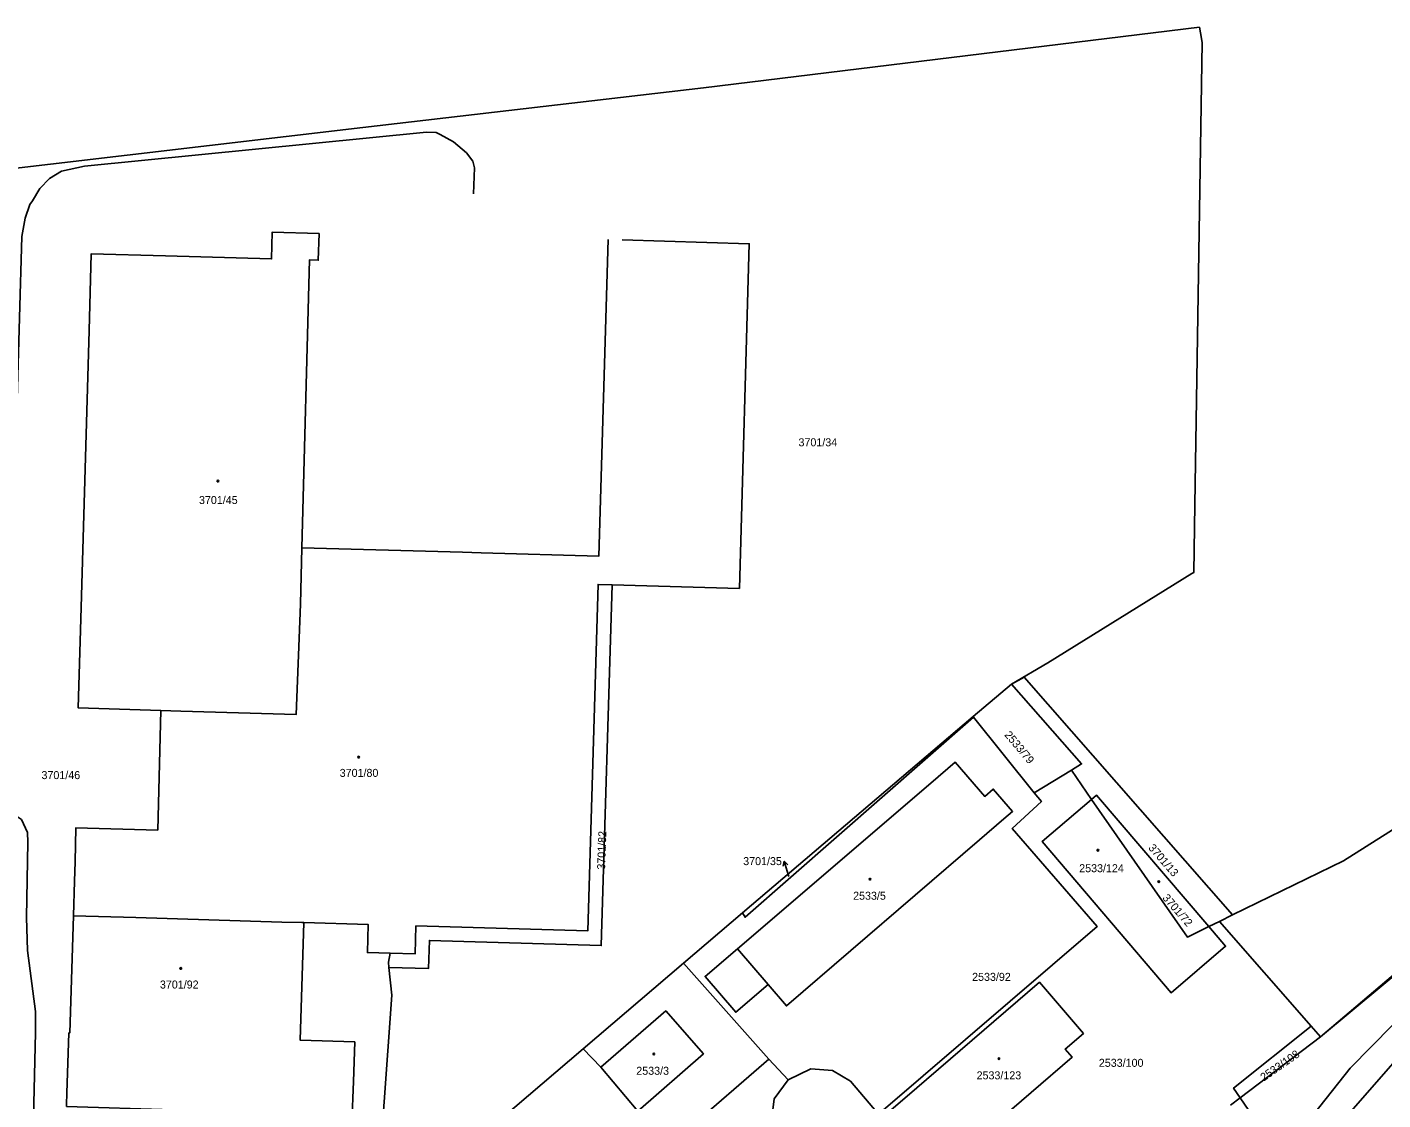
# Model space of a CAD drawing. Extents: x -527335 to -526256, y -1079142 to -1077809.
# Drawn here: x -527092.7 to -526804.7, y -1078063.8 to -1077835.8 of the extents above; entities that cross this region are included whole.
import ezdxf

# ---------------------------------------------------------------- set-up
doc = ezdxf.new("R2010")
doc.units = 0
for name, color, linetype in [('Vrstva 1', 7, 'Continuous'), ('Vrstva 2', 7, 'Continuous'), ('Vrstva 4', 7, 'Continuous'), ('Vrstva 5', 7, 'Continuous'), ('Vrstva 7', 7, 'Continuous')]:
    doc.layers.add(name, color=color, linetype=linetype)

msp = doc.modelspace()

# ---------------------------------------------------------------- linework, layer by layer
at = {"layer": 'Vrstva 1'}
for p, q in [((-526883.61, -1077975.43), (-526891.76, -1077982.37)), ((-526940.72, -1078024.09), (-526891.76, -1077982.37)), ((-526891.76, -1077982.37), (-526891.67, -1077982.49)), ((-526891.67, -1077982.49), (-526878.78, -1077998.56)), ((-526878.78, -1077998.56), (-526870.89, -1077993.75)), ((-526870.89, -1077993.75), (-526866.58, -1077999.96)), ((-526953.25, -1078034.76), (-526940.72, -1078024.09)), ((-526839.43, -1078025.89), (-526836.64, -1078024.52)), ((-526841.69, -1078027), (-526839.43, -1078025.89)), ((-526819.94, -1078048.16), (-526839.43, -1078025.89)), ((-526974.58, -1078052.94), (-526953.25, -1078034.76)), ((-526935.15, -1078055.16), (-526953.25, -1078034.76)), ((-526817.95, -1078050.43), (-526819.94, -1078048.16)), ((-526817.95, -1078050.43), (-526835.02, -1078063.38)), ((-527016.72, -1078088.84), (-526974.58, -1078052.94)), ((-526970.85, -1078056.84), (-526974.58, -1078052.94)), ((-526970.85, -1078056.84), (-526962.95, -1078066.18)), ((-526956.43, -1078073.57), (-526935.15, -1078055.16)), ((-526935.15, -1078055.16), (-526931.07, -1078059.54)), ((-526837.08, -1078064.95), (-526835.02, -1078063.38))]:
    msp.add_line(p, q, dxfattribs=at)
for points in [[(-527140.72, -1077981.29), (-527141.06, -1077981.26), (-527138.97, -1077929.07), (-527138.93, -1077928.01), (-527137, -1077870.25), (-527104.11, -1077866.84), (-527021.38, -1077857.18), (-526949.01, -1077848.73), (-526843.67, -1077835.82)], [(-526883.61, -1077975.43), (-526875.87, -1077970.96), (-526845.26, -1077951.97), (-526844.9, -1077951.75), (-526844.67, -1077937.34), (-526843.13, -1077839.07), (-526843.46, -1077837.07), (-526843.67, -1077835.82)], [(-527095.85, -1077949.48), (-527093.83, -1077880.31), (-527093.1, -1077876.42), (-527092.14, -1077873.52), (-527091.56, -1077872.71), (-527090.02, -1077870.13), (-527087.99, -1077867.99), (-527085.4, -1077866.41), (-527080.52, -1077865.39), (-527007.85, -1077858.12), (-527005.84, -1077858.19), (-527004.97, -1077858.67), (-527002.17, -1077860.18), (-526999.36, -1077862.55), (-526998.01, -1077864.28), (-526997.69, -1077865.73), (-526997.86, -1077871.23)], [(-527030.65, -1077879.68), (-527040.63, -1077879.39), (-527040.79, -1077885.08), (-527063.29, -1077884.43), (-527079.08, -1077883.98), (-527079.55, -1077900.31), (-527081.32, -1077961.6), (-527081.86, -1077980.53), (-527064.29, -1077981.05)], [(-527034.32, -1077946.46), (-527032.75, -1077885.31), (-527030.86, -1077885.37), (-527030.65, -1077879.68)], [(-527034.32, -1077946.46), (-527000.2, -1077947.43), (-526996.27, -1077947.55), (-526971.23, -1077948.26), (-526969.29, -1077880.97)], [(-526966.31, -1077881.06), (-526939.3, -1077881.88), (-526941.41, -1077955.13), (-526968.41, -1077954.34)], [(-527064.29, -1077981.05), (-527060.06, -1077981.18), (-527035.55, -1077981.9), (-527034.67, -1077958.47), (-527034.32, -1077946.46)], [(-526968.41, -1077954.34), (-526970.74, -1078031.01), (-527007.25, -1078029.94), (-527007.46, -1078035.9), (-527015.84, -1078035.65)], [(-527015.62, -1078032.66), (-527010.31, -1078032.81), (-527010.13, -1078026.84), (-526973.61, -1078027.92), (-526971.41, -1077954.25), (-526968.41, -1077954.34)], [(-526836.64, -1078024.52), (-526813.1, -1078012.98), (-526736.81, -1077964.74)], [(-526736.81, -1077964.74), (-526760.85, -1077990.74), (-526771.92, -1078003.69), (-526792.59, -1078028.88), (-526817.95, -1078050.43)], [(-526836.64, -1078024.52), (-526880.88, -1077974), (-526883.61, -1077975.43)], [(-526870.89, -1077993.75), (-526868.72, -1077992.43), (-526883.61, -1077975.43)], [(-527082.85, -1078024.68), (-527082.65, -1078017.32), (-527082.53, -1078013.22), (-527082.33, -1078005.98), (-527064.95, -1078006.46), (-527064.29, -1077981.05)], [(-526940.72, -1078024.09), (-526940.2, -1078025.01), (-526891.67, -1077982.49)], [(-526900.75, -1077996.51), (-526941.8, -1078031.68), (-526948.7, -1078037.59), (-526942.18, -1078045.2), (-526935.29, -1078039.3), (-526931.43, -1078043.83), (-526890.4, -1078008.55), (-526885.2, -1078004.08), (-526883.38, -1078002.51), (-526887.48, -1077997.75), (-526889.3, -1077999.32), (-526895.54, -1077992.05), (-526900.75, -1077996.51)], [(-526931.07, -1078059.54), (-526926.2, -1078057.19), (-526921.65, -1078057.55), (-526917.79, -1078059.85), (-526911.89, -1078066.86), (-526865.43, -1078026.97), (-526883.46, -1078006.16), (-526877.24, -1078000.38), (-526878.78, -1077998.56)], [(-526866.58, -1077999.96), (-526865.54, -1077999.08), (-526841.69, -1078027)], [(-527015.84, -1078035.65), (-527015.24, -1078041.58), (-527017.7, -1078076.04), (-527091.49, -1078073.63), (-527090.95, -1078049.51), (-527090.94, -1078045), (-527092.6, -1078032.05), (-527092.82, -1078025.03), (-527092.53, -1078009.03), (-527092.64, -1078007.02), (-527093.93, -1078004.22), (-527096.47, -1078002.52), (-527135, -1078001.05)], [(-526841.69, -1078027), (-526838.13, -1078031.17), (-526849.7, -1078041.04), (-526877.09, -1078008.92), (-526866.58, -1077999.96)], [(-526841.69, -1078027), (-526846.25, -1078029.23), (-526866.58, -1077999.96)], [(-527033.93, -1078026.13), (-527034.7, -1078051.14), (-527023.12, -1078051.5), (-527023.4, -1078059.92), (-527023.46, -1078061.67), (-527023.64, -1078067.07), (-527036.5, -1078066.68), (-527040.52, -1078066.56), (-527059.79, -1078065.97), (-527061.79, -1078065.91), (-527084.33, -1078065.22), (-527084.32, -1078064.79), (-527084.24, -1078062.42), (-527083.82, -1078049.59), (-527083.64, -1078049.6), (-527082.85, -1078024.68)], [(-527082.85, -1078024.68), (-527069.6, -1078025.08), (-527038.59, -1078026.03), (-527034.33, -1078026.14), (-527034.05, -1078026.13), (-527033.93, -1078026.13)], [(-527015.62, -1078032.66), (-527020.41, -1078032.52), (-527020.28, -1078026.54), (-527033.93, -1078026.13)], [(-527015.84, -1078035.65), (-527015.95, -1078034.56), (-527015.62, -1078032.66)], [(-526908.02, -1078080.41), (-526915.63, -1078071.49), (-526906.29, -1078063.44), (-526877.68, -1078038.8), (-526868.33, -1078049.68), (-526872.18, -1078053.03), (-526870.71, -1078054.73), (-526888.13, -1078069.74)], [(-526962.95, -1078066.18), (-526949.06, -1078054.02), (-526957.05, -1078044.92), (-526970.85, -1078056.84)], [(-526835.02, -1078063.38), (-526836.43, -1078061.3), (-526819.94, -1078048.16)], [(-526847.7, -1078143.97), (-526846.74, -1078128.97), (-526837.34, -1078106.25), (-526817.99, -1078073.62), (-526796.61, -1078049.24)], [(-526931.07, -1078059.54), (-526933.99, -1078063.6), (-526934.61, -1078068.28), (-526933.23, -1078072.12), (-526918.81, -1078088.81)], [(-526835.02, -1078063.38), (-526830.59, -1078069.9), (-526831.26, -1078070.9)]]:
    msp.add_lwpolyline(points, dxfattribs=at)
at = {"layer": 'Vrstva 4'}
for p, q in [((-526817.95, -1078050.43), (-526780.32, -1078019.04)), ((-526941.8, -1078031.68), (-526935.29, -1078039.3)), ((-526794.78, -1078039.84), (-526811.64, -1078057.06)), ((-526811.64, -1078057.06), (-526823.07, -1078071.43))]:
    msp.add_line(p, q, dxfattribs=at)
at = {"layer": 'Vrstva 5'}
for centre in [(-527052.19, -1077932.31), (-527022.27, -1077990.97), (-526865.26, -1078010.76), (-526913.66, -1078016.91), (-526852.32, -1078017.44), (-527060.06, -1078035.89), (-526959.58, -1078054.08), (-526886.25, -1078055.06)]:
    msp.add_circle(centre, 0.175, dxfattribs=at)
at = {"layer": 'Vrstva 7'}
for p, q in [((-526931.92, -1078013.07), (-526932.1, -1078014.17)), ((-526931.04, -1078015.94), (-526931.92, -1078013.07)), ((-526931.92, -1078013.07), (-526931.15, -1078013.88)), ((-526930.93, -1078016.31), (-526931.04, -1078015.94))]:
    msp.add_line(p, q, dxfattribs=at)

# ---------------------------------------------------------------- texts
at = {"layer": 'Vrstva 2'}
for s, p in [('3701/34', (-526928.85, -1077924.91)), ('3701/45', (-527056.2, -1077937.18)), ('3701/80', (-527026.31, -1077995.17)), ('3701/46', (-527089.66, -1077995.64)), ('3701/35', (-526940.6, -1078013.92)), ('2533/124', (-526869.22, -1078015.43)), ('2533/5', (-526917.25, -1078021.28)), ('2533/92', (-526891.97, -1078038.52)), ('3701/92', (-527064.5, -1078040.15)), ('2533/3', (-526963.31, -1078058.48)), ('2533/100', (-526865.05, -1078056.79)), ('2533/123', (-526891.02, -1078059.45))]:
    msp.add_text(s, height=1.7, dxfattribs=at).set_placement(p)
for s, rotation, p in [('2533/79', 310, (-526885.21, -1077986.29)), ('3701/82', 88, (-526969.94, -1078014.91)), ('3701/13', 311, (-526854.65, -1078010.33)), ('3701/72', 311, (-526851.65, -1078020.96)), ('2533/108', 35, (-526830, -1078059.93))]:
    msp.add_text(s, height=1.7, rotation=rotation, dxfattribs=at).set_placement(p)

doc.saveas('drawing.dxf')
